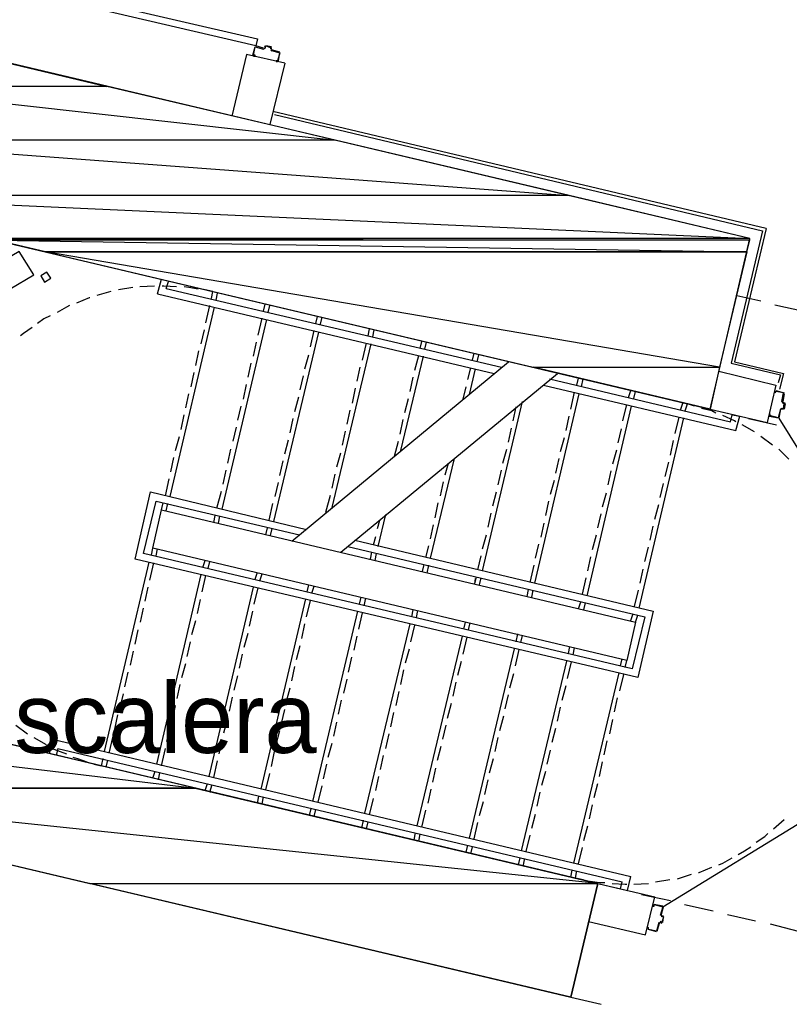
# Model space of a CAD drawing. Header units: feet. Extents: x -79 to 198, y -22 to 181.
# Tile 547 of 656: x 34 to 47, y 117 to 134. Entities that reach past the tile are written whole.
import ezdxf
from ezdxf.enums import TextEntityAlignment as Align

# ---------------------------------------------------------------- set-up
doc = ezdxf.new("R2010")
doc.units = ezdxf.units.FT
for name, color, linetype in [('A-LINEA', 7, 'CONTINUOUS'), ('A-MURO-CONCRETO', 8, 'CONTINUOUS'), ('A-NOMBRE-ESPACIO', 2, 'CONTINUOUS')]:
    doc.layers.add(name, color=color, linetype=linetype)

msp = doc.modelspace()

# ---------------------------------------------------------------- linework, layer by layer
at = {"layer": 'A-LINEA'}
for p, q in [((38.2133, 133.4178), (38.08, 133.4578)), ((38.2133, 133.4311), (38.2133, 133.4311)), ((38.2154, 133.405), (38.2395, 133.4198)), ((38.24, 133.4578), (38.2267, 133.4311)), ((38.3333, 133.4311), (38.3333, 133.4311)), ((38.3339, 133.389), (38.3487, 133.365)), ((38.3467, 133.4044), (38.3467, 133.4311)), ((38.04, 133.2978), (38.04, 133.2978)), ((38.5733, 133.1644), (38.32, 132.1111)), ((38.4533, 133.2044), (38.4533, 133.2044)), ((46.8133, 130.3378), (38.3733, 132.3378)), ((46.8133, 130.3378), (46.2667, 128.0578)), ((36.4, 129.2178), (36.4667, 129.4711)), ((36.4, 129.2178), (36.4667, 129.4711)), ((35.9733, 129.3244), (35.7333, 129.2844)), ((35.9733, 129.3244), (35.7333, 129.2844)), ((36.3467, 129.3511), (36.0933, 129.3378)), ((36.3467, 129.3511), (36.0933, 129.3378)), ((36.5467, 129.3111), (36.5867, 129.4311)), ((36.5467, 129.3111), (36.5867, 129.4311)), ((36.5467, 129.3111), (42.28, 127.9644)), ((36.5467, 129.3111), (42.28, 127.9644)), ((35.6, 129.2578), (35.36, 129.1911)), ((35.6, 129.2578), (35.36, 129.1911)), ((36.4, 129.2178), (42.16, 127.8578)), ((36.4, 129.2178), (42.16, 127.8578)), ((37.3467, 129.2578), (37.2133, 129.2844)), ((37.3467, 129.2578), (37.2133, 129.2844)), ((37.32, 129.1378), (37.3467, 129.2578)), ((37.32, 129.1378), (37.3467, 129.2578)), ((37.4, 129.1111), (37.4267, 129.2311)), ((37.4, 129.1111), (37.4267, 129.2311)), ((46.3067, 129.1911), (46.72, 129.0978)), ((46.3067, 129.1911), (46.72, 129.0978)), ((36.6133, 125.7511), (37.3733, 128.9911)), ((36.6133, 125.7511), (37.3733, 128.9911)), ((37.2267, 128.7244), (37.2933, 129.0178)), ((37.2267, 128.7244), (37.2933, 129.0178)), ((38.2133, 128.9244), (38.24, 129.0444)), ((38.2133, 128.9244), (38.24, 129.0444)), ((38.2933, 128.8978), (38.32, 129.0178)), ((38.2933, 128.8978), (38.32, 129.0178)), ((46.96, 129.0311), (47.4533, 128.9244)), ((46.96, 129.0311), (47.4533, 128.9244)), ((38.12, 128.5111), (38.1867, 128.8044)), ((38.12, 128.5111), (38.1867, 128.8044)), ((39.1067, 128.7111), (39.1333, 128.8311)), ((39.1067, 128.7111), (39.1333, 128.8311)), ((39.1867, 128.6978), (39.2133, 128.8178)), ((39.1867, 128.6978), (39.2133, 128.8178)), ((37.5067, 125.5378), (38.2667, 128.7778)), ((37.5067, 125.5378), (38.2667, 128.7778)), ((40, 128.4978), (40.0267, 128.6178)), ((40, 128.4978), (40.0267, 128.6178)), ((37.1467, 128.3644), (37.2, 128.6044)), ((37.1467, 128.3644), (37.2, 128.6044)), ((38.3867, 125.3244), (39.16, 128.5644)), ((38.3867, 125.3244), (39.16, 128.5644)), ((39.0133, 128.3111), (39.08, 128.5911)), ((39.0133, 128.3111), (39.08, 128.5911)), ((40.08, 128.4844), (40.1067, 128.6044)), ((40.08, 128.4844), (40.1067, 128.6044)), ((38.04, 128.1511), (38.0933, 128.3911)), ((38.04, 128.1511), (38.0933, 128.3911)), ((39.3867, 125.5644), (40.0533, 128.3644)), ((39.3867, 125.5644), (40.0533, 128.3644)), ((39.9067, 128.0844), (39.9733, 128.3778)), ((39.9067, 128.0844), (39.9733, 128.3778)), ((40.8933, 128.2844), (40.92, 128.4044)), ((40.8933, 128.2844), (40.92, 128.4044)), ((40.9733, 128.2711), (41, 128.3911)), ((40.9733, 128.2711), (41, 128.3911)), ((37.0533, 127.9911), (37.1067, 128.2444)), ((37.0533, 127.9911), (37.1067, 128.2444)), ((38.92, 127.9378), (38.9867, 128.1778)), ((38.92, 127.9378), (38.9867, 128.1778)), ((40.56, 126.5378), (40.9467, 128.1511)), ((40.56, 126.5378), (40.9467, 128.1511)), ((40.8, 127.9111), (40.8667, 128.1644)), ((40.8, 127.9111), (40.8667, 128.1644)), ((41.7867, 128.0844), (41.8133, 128.2044)), ((41.7867, 128.0844), (41.8133, 128.2044)), ((41.8667, 128.0578), (41.8933, 128.1778)), ((41.8667, 128.0578), (41.8933, 128.1778)), ((37.9467, 127.7911), (38, 128.0311)), ((37.9467, 127.7911), (38, 128.0311)), ((38.6933, 124.9911), (42.4, 128.0578)), ((38.6933, 124.9911), (42.4, 128.0578)), ((39.8133, 127.7244), (39.8667, 127.9644)), ((39.8133, 127.7244), (39.8667, 127.9644)), ((41.7067, 127.7511), (41.76, 127.9511)), ((41.7067, 127.7511), (41.76, 127.9511)), ((46.2133, 128.0311), (47.0533, 127.8311)), ((36.9733, 127.6311), (37.0267, 127.8711)), ((36.9733, 127.6311), (37.0267, 127.8711)), ((38.84, 127.5778), (38.8933, 127.8178)), ((38.84, 127.5778), (38.8933, 127.8178)), ((39.5333, 124.8044), (43.24, 127.8578)), ((39.5333, 124.8044), (43.24, 127.8578)), ((40.72, 127.5511), (40.7733, 127.7911)), ((40.72, 127.5511), (40.7733, 127.7911)), ((41.7333, 127.4978), (41.84, 127.9378)), ((41.7333, 127.4978), (41.84, 127.9378)), ((43.5733, 127.6578), (43.6, 127.7778)), ((43.5733, 127.6578), (43.6, 127.7778)), ((46, 127.8978), (46.9733, 127.6578)), ((46, 127.8978), (46.9733, 127.6578)), ((47.0533, 127.8311), (47.0133, 127.6978)), ((37.8667, 127.4178), (37.92, 127.6711)), ((37.8667, 127.4178), (37.92, 127.6711)), ((41.6267, 127.4178), (41.68, 127.6311)), ((41.6267, 127.4178), (41.68, 127.6311)), ((43, 127.6578), (46.2933, 126.8844)), ((43, 127.6578), (46.2933, 126.8844)), ((43.1067, 127.7644), (46.2, 127.0311)), ((43.1067, 127.7644), (46.2, 127.0311)), ((43.6533, 127.6311), (43.68, 127.7644)), ((43.6533, 127.6311), (43.68, 127.7644)), ((46.9733, 127.6578), (46.8267, 127.0178)), ((46.9733, 127.6578), (46.8267, 127.0178)), ((36.88, 127.2711), (36.9333, 127.5111)), ((36.88, 127.2711), (36.9333, 127.5111)), ((38.7467, 127.2044), (38.8133, 127.4578)), ((38.7467, 127.2044), (38.8133, 127.4578)), ((39.7333, 127.3511), (39.7867, 127.6044)), ((39.7333, 127.3511), (39.7867, 127.6044)), ((42.8533, 124.2711), (43.6133, 127.5111)), ((42.8533, 124.2711), (43.6133, 127.5111)), ((43.4667, 127.2444), (43.5333, 127.5378)), ((43.4667, 127.2444), (43.5333, 127.5378)), ((44.4533, 127.4444), (44.4933, 127.5644)), ((44.4533, 127.4444), (44.4933, 127.5644)), ((44.5467, 127.4311), (44.5733, 127.5511)), ((44.5467, 127.4311), (44.5733, 127.5511)), ((46.9733, 127.5644), (47.12, 127.5244)), ((46.9733, 127.5644), (47.12, 127.5244)), ((46.9733, 127.5511), (46.9733, 127.5511)), ((46.9733, 127.5511), (46.9733, 127.5511)), ((47.1067, 127.5244), (47.1067, 127.5244)), ((47.1067, 127.5244), (47.1067, 127.5244)), ((37.7733, 127.0578), (37.8267, 127.2978)), ((37.7733, 127.0578), (37.8267, 127.2978)), ((40.6267, 127.1911), (40.6933, 127.4311)), ((40.6267, 127.1911), (40.6933, 127.4311)), ((41.96, 124.4844), (42.64, 127.3778)), ((41.96, 124.4844), (42.64, 127.3778)), ((42.48, 127.0444), (42.5333, 127.2844)), ((42.48, 127.0444), (42.5333, 127.2844)), ((43.7467, 124.0578), (44.5067, 127.2978)), ((43.7467, 124.0578), (44.5067, 127.2978)), ((44.36, 127.0444), (44.4267, 127.3244)), ((44.36, 127.0444), (44.4267, 127.3244)), ((45.3467, 127.2311), (45.3867, 127.3511)), ((45.3467, 127.2311), (45.3867, 127.3511)), ((45.4267, 127.2178), (45.4667, 127.3378)), ((45.4267, 127.2178), (45.4667, 127.3378)), ((45.5867, 127.2978), (45.4667, 127.3378)), ((45.5867, 127.2978), (45.4667, 127.3378)), ((47.0805, 127.3757), (47.0954, 127.3516)), ((47.0805, 127.3757), (47.0954, 127.3516)), ((47.0933, 127.3644), (47.1333, 127.3511)), ((47.0933, 127.3644), (47.1333, 127.3511)), ((47.12, 127.3378), (47.12, 127.3378)), ((47.1333, 127.3378), (47.12, 127.2444)), ((47.12, 127.3378), (47.12, 127.3378)), ((47.1333, 127.3378), (47.12, 127.2444)), ((36.8, 126.8978), (36.8533, 127.1511)), ((36.8, 126.8978), (36.8533, 127.1511)), ((39.64, 126.9911), (39.6933, 127.2311)), ((39.64, 126.9911), (39.6933, 127.2311)), ((43.3867, 126.8844), (43.44, 127.1244)), ((43.3867, 126.8844), (43.44, 127.1244)), ((45.2533, 126.8311), (45.32, 127.1111)), ((45.2533, 126.8311), (45.32, 127.1111)), ((45.8533, 127.2444), (46.2667, 127.1511)), ((45.8533, 127.2444), (46.8267, 127.0178)), ((45.8533, 127.2444), (46.2667, 127.1511)), ((45.8533, 127.2444), (46.8267, 127.0178)), ((46.2, 127.0311), (46.2267, 127.1511)), ((46.2, 127.0311), (46.2267, 127.1511)), ((46.2267, 127.1511), (46.36, 127.1244)), ((46.2267, 127.1511), (46.36, 127.1244)), ((46.2933, 126.8844), (46.36, 127.1244)), ((46.2933, 126.8844), (46.36, 127.1244)), ((47.0533, 127.2444), (47.0267, 127.0978)), ((47.0533, 127.2444), (47.0267, 127.0978)), ((47.0779, 127.2572), (47.0539, 127.2424)), ((47.0779, 127.2572), (47.0539, 127.2424)), ((47.1067, 127.2578), (47.1067, 127.2578)), ((47.1067, 127.2578), (47.1067, 127.2578)), ((37.6933, 126.6978), (37.7467, 126.9378)), ((37.6933, 126.6978), (37.7467, 126.9378)), ((38.6667, 126.8444), (38.72, 127.0844)), ((38.6667, 126.8444), (38.72, 127.0844)), ((40.5467, 126.8178), (40.6, 127.0711)), ((40.5467, 126.8178), (40.6, 127.0711)), ((44.64, 123.8444), (45.4, 127.0978)), ((44.64, 123.8444), (45.4, 127.0978)), ((46.6133, 126.8578), (46.4, 126.9778)), ((46.6133, 126.8578), (46.4, 126.9778)), ((46.5067, 127.0844), (46.9867, 126.9778)), ((46.5067, 127.0844), (46.9867, 126.9778)), ((47.0274, 127.09), (49.2642, 123.4848)), ((47.0274, 127.09), (49.2642, 123.4848)), ((36.7067, 126.5378), (36.7733, 126.7778)), ((36.7067, 126.5378), (36.7733, 126.7778)), ((39.56, 126.6311), (39.6133, 126.8711)), ((39.56, 126.6311), (39.6133, 126.8711)), ((42.4, 126.6844), (42.4533, 126.9244)), ((42.4, 126.6844), (42.4533, 126.9244)), ((43.2933, 126.5244), (43.36, 126.7644)), ((43.2933, 126.5244), (43.36, 126.7644)), ((44.28, 126.6711), (44.3333, 126.9111)), ((44.28, 126.6711), (44.3333, 126.9111)), ((46.92, 126.6311), (46.72, 126.7778)), ((46.92, 126.6311), (46.72, 126.7778)), ((38.5733, 126.4844), (38.64, 126.7244)), ((38.5733, 126.4844), (38.64, 126.7244)), ((40.4533, 126.4444), (40.52, 126.6978)), ((40.4533, 126.4444), (40.52, 126.6978)), ((45.1733, 126.4578), (45.2267, 126.7111)), ((45.1733, 126.4578), (45.2267, 126.7111)), ((37.6, 126.3244), (37.6533, 126.5644)), ((37.6, 126.3244), (37.6533, 126.5644)), ((39.4667, 126.2578), (39.5333, 126.4978)), ((39.4667, 126.2578), (39.5333, 126.4978)), ((42.3067, 126.3244), (42.3733, 126.5644)), ((42.3067, 126.3244), (42.3733, 126.5644)), ((44.1867, 126.3111), (44.2533, 126.5511)), ((44.1867, 126.3111), (44.2533, 126.5511)), ((47.2, 126.3911), (47.0267, 126.5644)), ((47.2, 126.3911), (47.0267, 126.5644)), ((36.6267, 126.1778), (36.68, 126.4178)), ((36.6267, 126.1778), (36.68, 126.4178)), ((38.4933, 126.1111), (38.5467, 126.3644)), ((38.4933, 126.1111), (38.5467, 126.3644)), ((41.0667, 124.6978), (41.48, 126.4044)), ((41.0667, 124.6978), (41.48, 126.4044)), ((41.32, 126.1244), (41.3733, 126.3244)), ((41.32, 126.1244), (41.3733, 126.3244)), ((43.2133, 126.1511), (43.2667, 126.4044)), ((43.2133, 126.1511), (43.2667, 126.4044)), ((45.08, 126.0978), (45.1467, 126.3378)), ((45.08, 126.0978), (45.1467, 126.3378)), ((37.52, 125.9644), (37.5733, 126.2044)), ((37.52, 125.9644), (37.5733, 126.2044)), ((39.3867, 125.8978), (39.44, 126.1378)), ((39.3867, 125.8978), (39.44, 126.1378)), ((42.2267, 125.9511), (42.28, 126.2044)), ((42.2267, 125.9511), (42.28, 126.2044)), ((44.1067, 125.9511), (44.16, 126.1911)), ((44.1067, 125.9511), (44.16, 126.1911)), ((36.5333, 125.7644), (36.6, 126.0578)), ((36.5333, 125.7644), (36.6, 126.0578)), ((38.4133, 125.7511), (38.4667, 125.9911)), ((38.4133, 125.7511), (38.4667, 125.9911)), ((41.24, 125.7644), (41.2933, 126.0044)), ((41.24, 125.7644), (41.2933, 126.0044)), ((43.12, 125.7911), (43.1867, 126.0311)), ((43.12, 125.7911), (43.1867, 126.0311)), ((45, 125.7378), (45.0533, 125.9778)), ((45, 125.7378), (45.0533, 125.9778)), ((37.4133, 125.5511), (37.4933, 125.8444)), ((37.4133, 125.5511), (37.4933, 125.8444)), ((39.28, 125.4844), (39.36, 125.7778)), ((39.28, 125.4844), (39.36, 125.7778)), ((42.1333, 125.5911), (42.2, 125.8311)), ((42.1333, 125.5911), (42.2, 125.8311)), ((44.0133, 125.5778), (44.08, 125.8178)), ((44.0133, 125.5778), (44.08, 125.8178)), ((36.4667, 125.5244), (36.4933, 125.6444)), ((36.4667, 125.5244), (36.4933, 125.6444)), ((36.5467, 125.5111), (36.5733, 125.6311)), ((36.5467, 125.5111), (36.5733, 125.6311)), ((38.3067, 125.3511), (38.3733, 125.6311)), ((38.3067, 125.3511), (38.3733, 125.6311)), ((41.1467, 125.3911), (41.2, 125.6444)), ((41.1467, 125.3911), (41.2, 125.6444)), ((43.04, 125.4311), (43.0933, 125.6711)), ((43.04, 125.4311), (43.0933, 125.6711)), ((44.9067, 125.3644), (44.9733, 125.6178)), ((44.9067, 125.3644), (44.9733, 125.6178)), ((37.36, 125.3111), (37.3867, 125.4311)), ((37.36, 125.3111), (37.3867, 125.4311)), ((37.44, 125.2978), (37.4667, 125.4178)), ((37.44, 125.2978), (37.4667, 125.4178)), ((40.1733, 124.8978), (40.3067, 125.4444)), ((40.1733, 124.8978), (40.3067, 125.4444)), ((42.0533, 125.2311), (42.1067, 125.4711)), ((42.0533, 125.2311), (42.1067, 125.4711)), ((43.9333, 125.2178), (43.9867, 125.4578)), ((43.9333, 125.2178), (43.9867, 125.4578)), ((40.16, 125.2044), (40.2, 125.3511)), ((40.16, 125.2044), (40.2, 125.3511)), ((41.0667, 125.0311), (41.12, 125.2711)), ((41.0667, 125.0311), (41.12, 125.2711)), ((42.96, 125.0578), (43.0133, 125.2978)), ((42.96, 125.0578), (43.0133, 125.2978)), ((38.2533, 125.0978), (38.28, 125.2178)), ((38.2533, 125.0978), (38.28, 125.2178)), ((38.3333, 125.0844), (38.36, 125.2044)), ((38.3333, 125.0844), (38.36, 125.2044)), ((41.96, 124.8578), (42.0267, 125.0978)), ((41.96, 124.8578), (42.0267, 125.0978)), ((43.84, 124.8444), (43.9067, 125.0978)), ((43.84, 124.8444), (43.9067, 125.0978)), ((44.8267, 125.0044), (44.88, 125.2444)), ((44.8267, 125.0044), (44.88, 125.2444)), ((40.0933, 124.9244), (40.1333, 125.0711)), ((40.0933, 124.9244), (40.1333, 125.0711)), ((42.8667, 124.6978), (42.92, 124.9378)), ((42.8667, 124.6978), (42.92, 124.9378)), ((36.2933, 124.7511), (36.32, 124.8711)), ((36.2933, 124.7511), (36.32, 124.8711)), ((36.3733, 124.7378), (36.4, 124.8578)), ((36.3733, 124.7378), (36.4, 124.8578)), ((40.04, 124.6844), (40.0667, 124.8044)), ((40.04, 124.6844), (40.0667, 124.8044)), ((40.12, 124.6578), (40.1467, 124.7778)), ((40.12, 124.6578), (40.1467, 124.7778)), ((40.9867, 124.7111), (41.04, 124.9111)), ((40.9867, 124.7111), (41.04, 124.9111)), ((44.7333, 124.6444), (44.8, 124.8844)), ((44.7333, 124.6444), (44.8, 124.8844)), ((35.4933, 121.3911), (36.2533, 124.6311)), ((35.4933, 121.3911), (36.2533, 124.6311)), ((36.2667, 124.3244), (36.3333, 124.6178)), ((36.2667, 124.3244), (36.3333, 124.6178)), ((37.1733, 124.5378), (37.2133, 124.6578)), ((37.1733, 124.5378), (37.2133, 124.6578)), ((37.2667, 124.5244), (37.2933, 124.6444)), ((37.2667, 124.5244), (37.2933, 124.6444)), ((40.9333, 124.4711), (40.96, 124.5911)), ((40.9333, 124.4711), (40.96, 124.5911)), ((41.0133, 124.4444), (41.04, 124.5778)), ((41.0133, 124.4444), (41.04, 124.5778)), ((41.88, 124.4978), (41.9333, 124.7378)), ((41.88, 124.4978), (41.9333, 124.7378)), ((42.7733, 124.2844), (42.84, 124.5778)), ((42.7733, 124.2844), (42.84, 124.5778)), ((43.76, 124.4844), (43.8133, 124.7244)), ((43.76, 124.4844), (43.8133, 124.7244)), ((36.3867, 121.1778), (37.1467, 124.4178)), ((36.3867, 121.1778), (37.1467, 124.4178)), ((38.0667, 124.3378), (38.1067, 124.4578)), ((38.0667, 124.3378), (38.1067, 124.4578)), ((38.1467, 124.3111), (38.1867, 124.4311)), ((38.1467, 124.3111), (38.1867, 124.4311)), ((44.6533, 124.2711), (44.7067, 124.5111)), ((44.6533, 124.2711), (44.7067, 124.5111)), ((37.16, 124.1244), (37.2267, 124.4044)), ((37.16, 124.1244), (37.2267, 124.4044)), ((38.96, 124.1244), (38.9867, 124.2444)), ((38.96, 124.1244), (38.9867, 124.2444)), ((41.8267, 124.2578), (41.8533, 124.3778)), ((41.8267, 124.2578), (41.8533, 124.3778)), ((41.8267, 124.2578), (41.84, 124.3511)), ((41.8267, 124.2578), (41.84, 124.3511)), ((41.9067, 124.2444), (41.9333, 124.3644)), ((41.9067, 124.2444), (41.9333, 124.3644)), ((43.6667, 124.0844), (43.7333, 124.3644)), ((43.6667, 124.0844), (43.7333, 124.3644)), ((36.1867, 123.9644), (36.24, 124.2044)), ((36.1867, 123.9644), (36.24, 124.2044)), ((37.28, 120.9644), (38.04, 124.2044)), ((37.28, 120.9644), (38.04, 124.2044)), ((38.0533, 123.9111), (38.12, 124.1911)), ((38.0533, 123.9111), (38.12, 124.1911)), ((39.04, 124.0978), (39.08, 124.2178)), ((39.04, 124.0978), (39.08, 124.2178)), ((42.72, 124.0444), (42.7467, 124.1644)), ((42.72, 124.0444), (42.7467, 124.1644)), ((42.8, 124.0311), (42.8267, 124.1511)), ((42.8, 124.0311), (42.8267, 124.1511)), ((44.56, 123.8711), (44.6267, 124.1511)), ((44.56, 123.8711), (44.6267, 124.1511)), ((37.08, 123.7511), (37.1333, 123.9911)), ((37.08, 123.7511), (37.1333, 123.9911)), ((38.1733, 120.7511), (38.9333, 124.0044)), ((38.1733, 120.7511), (38.9333, 124.0044)), ((38.9467, 123.6978), (39.0133, 123.9778)), ((38.9467, 123.6978), (39.0133, 123.9778)), ((39.8533, 123.9111), (39.88, 124.0311)), ((39.8533, 123.9111), (39.88, 124.0311)), ((39.9333, 123.8844), (39.96, 124.0178)), ((39.9333, 123.8844), (39.96, 124.0178)), ((43.6, 123.8311), (43.64, 123.9511)), ((43.6, 123.8311), (43.64, 123.9511)), ((43.6933, 123.8178), (43.72, 123.9378)), ((43.6933, 123.8178), (43.72, 123.9378)), ((36.1067, 123.6044), (36.16, 123.8444)), ((36.1067, 123.6044), (36.16, 123.8444)), ((37.9733, 123.5378), (38.0267, 123.7911)), ((37.9733, 123.5378), (38.0267, 123.7911)), ((39.0533, 120.5378), (39.8267, 123.7911)), ((39.0533, 120.5378), (39.8267, 123.7911)), ((39.84, 123.4844), (39.9067, 123.7644)), ((39.84, 123.4844), (39.9067, 123.7644)), ((40.7467, 123.6978), (40.7733, 123.8178)), ((40.7467, 123.6978), (40.7733, 123.8178)), ((40.8267, 123.6844), (40.8533, 123.8044)), ((40.8267, 123.6844), (40.8533, 123.8044)), ((44.4933, 123.6311), (44.5333, 123.7511)), ((44.4933, 123.6311), (44.5333, 123.7511)), ((36.9867, 123.3911), (37.0533, 123.6311)), ((36.9867, 123.3911), (37.0533, 123.6311)), ((38.8667, 123.3244), (38.92, 123.5778)), ((38.8667, 123.3244), (38.92, 123.5778)), ((39.9467, 120.3378), (40.72, 123.5778)), ((39.9467, 120.3378), (40.72, 123.5778)), ((41.64, 123.4844), (41.6667, 123.6044)), ((41.64, 123.4844), (41.6667, 123.6044)), ((41.72, 123.4711), (41.7467, 123.5911)), ((41.72, 123.4711), (41.7467, 123.5911)), ((44.5733, 123.6044), (44.6133, 123.7244)), ((44.5733, 123.6044), (44.6133, 123.7244)), ((36.0133, 123.2311), (36.0667, 123.4711)), ((36.0133, 123.2311), (36.0667, 123.4711)), ((37.88, 123.1778), (37.9467, 123.4178)), ((37.88, 123.1778), (37.9467, 123.4178)), ((40.7333, 123.2711), (40.8, 123.5511)), ((40.7333, 123.2711), (40.8, 123.5511)), ((42.5333, 123.2711), (42.56, 123.4044)), ((42.5333, 123.2711), (42.56, 123.4044)), ((36.9067, 123.0178), (36.96, 123.2711)), ((36.9067, 123.0178), (36.96, 123.2711)), ((39.76, 123.1244), (39.8133, 123.3644)), ((39.76, 123.1244), (39.8133, 123.3644)), ((40.84, 120.1244), (41.6133, 123.3644)), ((40.84, 120.1244), (41.6133, 123.3644)), ((41.6267, 123.0578), (41.6933, 123.3511)), ((41.6267, 123.0578), (41.6933, 123.3511)), ((42.6133, 123.2578), (42.64, 123.3778)), ((42.6133, 123.2578), (42.64, 123.3778)), ((35.9333, 122.8711), (35.9867, 123.1111)), ((35.9333, 122.8711), (35.9867, 123.1111)), ((38.7733, 122.9644), (38.84, 123.2044)), ((38.7733, 122.9644), (38.84, 123.2044)), ((40.64, 122.9111), (40.7067, 123.1511)), ((40.64, 122.9111), (40.7067, 123.1511)), ((41.7333, 119.9111), (42.5067, 123.1511)), ((41.7333, 119.9111), (42.5067, 123.1511)), ((42.52, 122.8578), (42.5867, 123.1378)), ((42.52, 122.8578), (42.5867, 123.1378)), ((43.4267, 123.0711), (43.4533, 123.1911)), ((43.4267, 123.0711), (43.4533, 123.1911)), ((43.5067, 123.0444), (43.5333, 123.1644)), ((43.5067, 123.0444), (43.5333, 123.1644)), ((36.8133, 122.6578), (36.88, 122.8978)), ((36.8133, 122.6578), (36.88, 122.8978)), ((37.8, 122.8178), (37.8533, 123.0578)), ((37.8, 122.8178), (37.8533, 123.0578)), ((39.6667, 122.7511), (39.72, 123.0044)), ((39.6667, 122.7511), (39.72, 123.0044)), ((41.5333, 122.6978), (41.6, 122.9378)), ((41.5333, 122.6978), (41.6, 122.9378)), ((42.6267, 119.6978), (43.4, 122.9378)), ((42.6267, 119.6978), (43.4, 122.9378)), ((43.4133, 122.6444), (43.48, 122.9244)), ((43.4133, 122.6444), (43.48, 122.9244)), ((44.32, 122.8578), (44.3467, 122.9778)), ((44.32, 122.8578), (44.3467, 122.9778)), ((44.4, 122.8311), (44.4267, 122.9511)), ((44.4, 122.8311), (44.4267, 122.9511)), ((35.84, 122.4978), (35.8933, 122.7511)), ((35.84, 122.4978), (35.8933, 122.7511)), ((38.6933, 122.6044), (38.7467, 122.8444)), ((38.6933, 122.6044), (38.7467, 122.8444)), ((40.56, 122.5378), (40.6133, 122.7911)), ((40.56, 122.5378), (40.6133, 122.7911)), ((42.4267, 122.4844), (42.4933, 122.7244)), ((42.4267, 122.4844), (42.4933, 122.7244)), ((43.52, 119.4844), (44.2933, 122.7378)), ((43.52, 119.4844), (44.2933, 122.7378)), ((37.7067, 122.4444), (37.7733, 122.6844)), ((37.7067, 122.4444), (37.7733, 122.6844)), ((39.5867, 122.3911), (39.64, 122.6311)), ((39.5867, 122.3911), (39.64, 122.6311)), ((41.4533, 122.3378), (41.5067, 122.5778)), ((41.4533, 122.3378), (41.5067, 122.5778)), ((44.3067, 122.4311), (44.3733, 122.7111)), ((44.3067, 122.4311), (44.3733, 122.7111)), ((36.7333, 122.2978), (36.7867, 122.5378)), ((36.7333, 122.2978), (36.7867, 122.5378)), ((38.6, 122.2311), (38.6667, 122.4844)), ((38.6, 122.2311), (38.6667, 122.4844)), ((40.48, 122.1778), (40.5333, 122.4178)), ((40.48, 122.1778), (40.5333, 122.4178)), ((43.32, 122.2711), (43.3867, 122.5244)), ((43.32, 122.2711), (43.3867, 122.5244)), ((35.76, 122.1378), (35.8133, 122.3778)), ((35.76, 122.1378), (35.8133, 122.3778)), ((37.6267, 122.0844), (37.68, 122.3244)), ((37.6267, 122.0844), (37.68, 122.3244)), ((39.4933, 122.0311), (39.5467, 122.2711)), ((39.4933, 122.0311), (39.5467, 122.2711)), ((42.3467, 122.1244), (42.4, 122.3644)), ((42.3467, 122.1244), (42.4, 122.3644)), ((44.2133, 122.0711), (44.2667, 122.3111)), ((44.2133, 122.0711), (44.2667, 122.3111)), ((36.6533, 121.9244), (36.7067, 122.1778)), ((36.6533, 121.9244), (36.7067, 122.1778)), ((38.52, 121.8711), (38.5733, 122.1111)), ((38.52, 121.8711), (38.5733, 122.1111)), ((40.3867, 121.8178), (40.44, 122.0578)), ((40.3867, 121.8178), (40.44, 122.0578)), ((41.36, 121.9644), (41.4267, 122.2178)), ((41.36, 121.9644), (41.4267, 122.2178)), ((43.24, 121.9111), (43.2933, 122.1511)), ((43.24, 121.9111), (43.2933, 122.1511)), ((35.6667, 121.7778), (35.72, 122.0178)), ((35.6667, 121.7778), (35.72, 122.0178)), ((37.5333, 121.7111), (37.6, 121.9644)), ((37.5333, 121.7111), (37.6, 121.9644)), ((39.4133, 121.6578), (39.4667, 121.8978)), ((39.4133, 121.6578), (39.4667, 121.8978)), ((42.2533, 121.7511), (42.32, 122.0044)), ((42.2533, 121.7511), (42.32, 122.0044)), ((44.1333, 121.6978), (44.1867, 121.9378)), ((44.1333, 121.6978), (44.1867, 121.9378)), ((33.9733, 121.8444), (34.1733, 121.6978)), ((33.9733, 121.8444), (34.1733, 121.6978)), ((36.56, 121.5644), (36.6133, 121.8044)), ((36.56, 121.5644), (36.6133, 121.8044)), ((38.4267, 121.5111), (38.4933, 121.7511)), ((38.4267, 121.5111), (38.4933, 121.7511)), ((41.28, 121.6044), (41.3333, 121.8444)), ((41.28, 121.6044), (41.3333, 121.8444)), ((43.1467, 121.5511), (43.2133, 121.7911)), ((43.1467, 121.5511), (43.2133, 121.7911)), ((34.28, 121.6311), (34.4933, 121.5111)), ((34.28, 121.6311), (34.4933, 121.5111)), ((34.6, 121.6044), (34.5467, 121.3511)), ((34.6, 121.6044), (34.5467, 121.3511)), ((34.6, 121.6044), (44.4933, 119.2578)), ((34.6, 121.6044), (44.4933, 119.2578)), ((35.5733, 121.3644), (35.64, 121.6578)), ((35.5733, 121.3644), (35.64, 121.6578)), ((37.4533, 121.3511), (37.5067, 121.5911)), ((37.4533, 121.3511), (37.5067, 121.5911)), ((40.3067, 121.4444), (40.36, 121.6978)), ((40.3067, 121.4444), (40.36, 121.6978)), ((42.1733, 121.3911), (42.2267, 121.6311)), ((42.1733, 121.3911), (42.2267, 121.6311)), ((44.04, 121.3378), (44.0933, 121.5778)), ((44.04, 121.3378), (44.0933, 121.5778)), ((34.6933, 121.4444), (34.6667, 121.3244)), ((34.6933, 121.4444), (34.6667, 121.3244)), ((34.6933, 121.4444), (44.3467, 119.1644)), ((34.6933, 121.4444), (44.3467, 119.1644)), ((36.4667, 121.1511), (36.5333, 121.4444)), ((36.4667, 121.1511), (36.5333, 121.4444)), ((38.3467, 121.1378), (38.4, 121.3911)), ((38.3467, 121.1378), (38.4, 121.3911)), ((39.32, 121.2978), (39.3867, 121.5378)), ((39.32, 121.2978), (39.3867, 121.5378)), ((41.1867, 121.2444), (41.2533, 121.4844)), ((41.1867, 121.2444), (41.2533, 121.4844)), ((43.0667, 121.1778), (43.12, 121.4178)), ((43.0667, 121.1778), (43.12, 121.4178)), ((35.44, 121.1511), (35.4667, 121.2711)), ((35.44, 121.1511), (35.4667, 121.2711)), ((35.52, 121.1244), (35.5467, 121.2444)), ((35.52, 121.1244), (35.5467, 121.2444)), ((37.36, 120.9511), (37.4267, 121.2311)), ((37.36, 120.9511), (37.4267, 121.2311)), ((40.2133, 121.0844), (40.2667, 121.3244)), ((40.2133, 121.0844), (40.2667, 121.3244)), ((42.08, 121.0311), (42.1467, 121.2711)), ((42.08, 121.0311), (42.1467, 121.2711)), ((43.96, 120.9644), (44.0133, 121.2178)), ((43.96, 120.9644), (44.0133, 121.2178)), ((35.3067, 121.1778), (35.44, 121.1511)), ((35.3067, 121.1778), (35.44, 121.1511)), ((36.32, 120.9378), (36.36, 121.0578)), ((36.32, 120.9378), (36.36, 121.0578)), ((39.24, 120.9244), (39.2933, 121.1778)), ((39.24, 120.9244), (39.2933, 121.1778)), ((41.1067, 120.8711), (41.16, 121.1111)), ((41.1067, 120.8711), (41.16, 121.1111)), ((42.9733, 120.8178), (43.04, 121.0578)), ((42.9733, 120.8178), (43.04, 121.0578)), ((36.4133, 120.9111), (36.44, 121.0311)), ((36.4133, 120.9111), (36.44, 121.0311)), ((38.2533, 120.7378), (38.32, 121.0178)), ((38.2533, 120.7378), (38.32, 121.0178)), ((40.1333, 120.7244), (40.1867, 120.9644)), ((40.1333, 120.7244), (40.1867, 120.9644)), ((42, 120.6578), (42.0533, 120.9111)), ((42, 120.6578), (42.0533, 120.9111)), ((48.6558, 120.9507), (45.0408, 118.73)), ((48.6558, 120.9507), (45.0408, 118.73)), ((37.2133, 120.7244), (37.2533, 120.8444)), ((37.2133, 120.7244), (37.2533, 120.8444)), ((37.2933, 120.6978), (37.3333, 120.8311)), ((37.2933, 120.6978), (37.3333, 120.8311)), ((39.1467, 120.5244), (39.2133, 120.8044)), ((39.1467, 120.5244), (39.2133, 120.8044)), ((41.0267, 120.5111), (41.08, 120.7511)), ((41.0267, 120.5111), (41.08, 120.7511)), ((43.8667, 120.6044), (43.9333, 120.8444)), ((43.8667, 120.6044), (43.9333, 120.8444)), ((38.1067, 120.5111), (38.1333, 120.6311)), ((38.1067, 120.5111), (38.1333, 120.6311)), ((38.1867, 120.4978), (38.2133, 120.6178)), ((38.1867, 120.4978), (38.2133, 120.6178)), ((40.0267, 120.3111), (40.0933, 120.5911)), ((40.0267, 120.3111), (40.0933, 120.5911)), ((41.9067, 120.2978), (41.9733, 120.5378)), ((41.9067, 120.2978), (41.9733, 120.5378)), ((42.8933, 120.4578), (42.9467, 120.6978)), ((42.8933, 120.4578), (42.9467, 120.6978)), ((39, 120.2978), (39.0267, 120.4178)), ((39, 120.2978), (39.0267, 120.4178)), ((39.08, 120.2844), (39.1067, 120.4044)), ((39.08, 120.2844), (39.1067, 120.4044)), ((40.92, 120.0978), (40.9867, 120.3911)), ((40.92, 120.0978), (40.9867, 120.3911)), ((43.7867, 120.2444), (43.84, 120.4844)), ((43.7867, 120.2444), (43.84, 120.4844)), ((39.8933, 120.0844), (39.92, 120.2178)), ((39.8933, 120.0844), (39.92, 120.2178)), ((42.8, 120.0844), (42.8667, 120.3244)), ((42.8, 120.0844), (42.8667, 120.3244)), ((46.9333, 120.0711), (47.12, 120.2311)), ((46.9333, 120.0711), (47.12, 120.2311)), ((39.9733, 120.0711), (40, 120.1911)), ((39.9733, 120.0711), (40, 120.1911)), ((41.8133, 119.8978), (41.88, 120.1778)), ((41.8133, 119.8978), (41.88, 120.1778)), ((43.6933, 119.8711), (43.76, 120.1244)), ((43.6933, 119.8711), (43.76, 120.1244)), ((40.7867, 119.8844), (40.8133, 120.0044)), ((40.7867, 119.8844), (40.8133, 120.0044)), ((40.8667, 119.8578), (40.8933, 119.9778)), ((40.8667, 119.8578), (40.8933, 119.9778)), ((42.7067, 119.6844), (42.7733, 119.9644)), ((42.7067, 119.6844), (42.7733, 119.9644)), ((41.68, 119.6711), (41.7067, 119.7911)), ((41.68, 119.6711), (41.7067, 119.7911)), ((41.76, 119.6444), (41.7867, 119.7644)), ((41.76, 119.6444), (41.7867, 119.7644)), ((43.6, 119.4711), (43.6667, 119.7511)), ((43.6, 119.4711), (43.6667, 119.7511)), ((42.5733, 119.4578), (42.6, 119.5778)), ((42.5733, 119.4578), (42.6, 119.5778)), ((42.6533, 119.4311), (42.68, 119.5644)), ((42.6533, 119.4311), (42.68, 119.5644)), ((43.4667, 119.2444), (43.4933, 119.3644)), ((43.4667, 119.2444), (43.4933, 119.3644)), ((43.5467, 119.2311), (43.5733, 119.3511)), ((43.5467, 119.2311), (43.5733, 119.3511)), ((43.5467, 119.2311), (43.68, 119.2044)), ((43.5467, 119.2311), (43.68, 119.2044)), ((44.44, 119.0178), (44.4933, 119.2578)), ((44.44, 119.0178), (44.4933, 119.2578)), ((44.92, 119.1644), (45.16, 119.2044)), ((44.92, 119.1644), (45.16, 119.2044)), ((45.2933, 119.2178), (45.5333, 119.2978)), ((45.2933, 119.2178), (45.5333, 119.2978)), ((43.9333, 119.1378), (44.9067, 118.9111)), ((43.9333, 119.1378), (44.44, 119.0178)), ((43.9333, 119.1378), (44.9067, 118.9111)), ((43.9333, 119.1378), (44.44, 119.0178)), ((44.32, 119.0444), (44.3467, 119.1644)), ((44.32, 119.0444), (44.3467, 119.1644)), ((44.5467, 119.1244), (44.8, 119.1378)), ((44.5467, 119.1244), (44.8, 119.1378)), ((44.68, 118.9511), (45.1733, 118.8444)), ((44.68, 118.9511), (45.1733, 118.8444)), ((44.7467, 118.2578), (44.9067, 118.9111)), ((44.7467, 118.2578), (44.9067, 118.9111)), ((45.0133, 118.5911), (45.0533, 118.7378)), ((45.0133, 118.5911), (45.0533, 118.7378)), ((45.04, 118.7378), (45.04, 118.7378)), ((45.04, 118.7378), (45.04, 118.7378)), ((45.4133, 118.7778), (45.9067, 118.6711)), ((45.4133, 118.7778), (45.9067, 118.6711)), ((45.0139, 118.589), (45.0287, 118.565)), ((45.0139, 118.589), (45.0287, 118.565)), ((45.0267, 118.5911), (45.0267, 118.5911)), ((45.0267, 118.5911), (45.0267, 118.5911)), ((45.0533, 118.5778), (45.0267, 118.5778)), ((45.0533, 118.5778), (45.0267, 118.5778)), ((46.1467, 118.6044), (46.6267, 118.4978)), ((46.1467, 118.6044), (46.6267, 118.4978)), ((43.7733, 118.4844), (44.7467, 118.2578)), ((43.7733, 118.4844), (44.7467, 118.2578)), ((44.9979, 118.4706), (44.9739, 118.4557)), ((44.9979, 118.4706), (44.9739, 118.4557)), ((45, 118.4711), (45.0267, 118.4578)), ((45, 118.4711), (45.0267, 118.4578)), ((45.0267, 118.4711), (45.0267, 118.4711)), ((45.0267, 118.4711), (45.0267, 118.4711)), ((46.88, 118.4444), (47.36, 118.3244)), ((46.88, 118.4444), (47.36, 118.3244)), ((44.9333, 118.3244), (44.9333, 118.3244)), ((44.9333, 118.3244), (44.9333, 118.3244)), ((43.4667, 117.1911), (43.9867, 117.0711)), ((43.4667, 117.1911), (43.9867, 117.0711))]:
    msp.add_line(p, q, dxfattribs=at)
for points in [[(38.08, 133.4578), (35.16, 134.1378), (35.1867, 134.2578), (38.1067, 133.5778), (38.08, 133.4578)], [(43.4667, 117.1911), (43.9333, 119.1378), (31.7067, 122.0311), (33.6267, 130.1378), (45.8533, 127.2444), (46.5333, 130.1644), (31.72, 133.6711)], [(43.4667, 117.1911), (43.9333, 119.1378), (31.7067, 122.0311), (33.6267, 130.1378), (45.8533, 127.2444), (46.5333, 130.1644), (31.72, 133.6711)], [(38.0267, 133.2978), (38.0667, 133.4444), (38.0667, 133.4444)], [(38.04, 133.2844), (38.0667, 133.2844), (38.0667, 133.2978), (38.04, 133.2978), (38.0667, 133.4444), (38.2133, 133.4044)], [(38.24, 133.4178), (38.2533, 133.4578), (38.3333, 133.4311), (38.3333, 133.4044)], [(38.3467, 133.4444), (38.2533, 133.4578), (38.2533, 133.4578)], [(38.4933, 133.3511), (38.3467, 133.3911), (38.3467, 133.3911)], [(38.3467, 133.3778), (38.4933, 133.3378), (38.4533, 133.2044), (38.4267, 133.2044), (38.4267, 133.1911), (38.4533, 133.1911)], [(38.4667, 133.2044), (38.4933, 133.3378), (38.4933, 133.3378)], [(38.5733, 133.1644), (37.92, 133.3111), (37.6667, 132.2578)], [(38.4, 132.2844), (46.7467, 130.2978), (46.2133, 128.0311)], [(34.2842, 129.5462), (34.0285, 129.9423), (33.6225, 129.7027), (33.8781, 129.3066), (34.2842, 129.5462)], [(34.2842, 129.5462), (34.0285, 129.9423), (33.6225, 129.7027), (33.8781, 129.3066), (34.2842, 129.5462)], [(34.571, 129.4845), (34.5066, 129.5888), (34.4023, 129.5244), (34.4667, 129.4201), (34.571, 129.4845)], [(34.571, 129.4845), (34.5066, 129.5888), (34.4023, 129.5244), (34.4667, 129.4201), (34.571, 129.4845)], [(36.72, 129.3378), (36.5067, 129.3511), (36.48, 129.3511)], [(36.72, 129.3378), (36.5067, 129.3511), (36.48, 129.3511)], [(37.0933, 129.2978), (36.9333, 129.3244), (36.8533, 129.3378)], [(37.0933, 129.2978), (36.9333, 129.3244), (36.8533, 129.3378)], [(35.24, 129.1511), (35.2267, 129.1511), (35.0133, 129.0578)], [(35.24, 129.1511), (35.2267, 129.1511), (35.0133, 129.0578)], [(34.8933, 129.0178), (34.84, 128.9911), (34.68, 128.8978)], [(34.8933, 129.0178), (34.84, 128.9911), (34.68, 128.8978)], [(34.56, 128.8444), (34.4533, 128.7911), (34.3467, 128.7111)], [(34.56, 128.8444), (34.4533, 128.7911), (34.3467, 128.7111)], [(34.2533, 128.6444), (34.1067, 128.5378), (34.0533, 128.4978)], [(34.2533, 128.6444), (34.1067, 128.5378), (34.0533, 128.4978)], [(46.2667, 128.0578), (47.1067, 127.8578), (47.04, 127.5911)], [(47.08, 127.3778), (47.1067, 127.5244), (46.9733, 127.5511), (46.96, 127.5244), (46.96, 127.5511)], [(47.08, 127.3778), (47.1067, 127.5244), (46.9733, 127.5511), (46.96, 127.5244), (46.96, 127.5511)], [(47.12, 127.5111), (47.0933, 127.3778), (47.0933, 127.3778)], [(47.12, 127.5111), (47.0933, 127.3778), (47.0933, 127.3778)], [(47.08, 127.2578), (47.1067, 127.2578), (47.12, 127.3378), (47.0933, 127.3511)], [(47.08, 127.2578), (47.1067, 127.2578), (47.12, 127.3378), (47.0933, 127.3511)], [(45.9467, 127.1778), (45.88, 127.2178), (45.7067, 127.2578)], [(45.9467, 127.1778), (45.88, 127.2178), (45.7067, 127.2578)], [(46.2933, 127.0311), (46.2667, 127.0444), (46.0667, 127.1378)], [(46.2933, 127.0311), (46.2667, 127.0444), (46.0667, 127.1378)], [(47.0533, 127.2444), (47.0133, 127.0978), (46.8667, 127.1378), (46.88, 127.1644), (46.8667, 127.1644), (46.8667, 127.1378), (46.8667, 127.1378)], [(47.0533, 127.2444), (47.0133, 127.0978), (46.8667, 127.1378), (46.88, 127.1644), (46.8667, 127.1644), (46.8667, 127.1378), (46.8667, 127.1378)], [(46.8667, 127.1244), (47.0133, 127.0978), (47.0133, 127.0978)], [(46.8667, 127.1244), (47.0133, 127.0978), (47.0133, 127.0978)], [(47.1067, 127.2444), (47.0667, 127.2444), (47.0667, 127.2444)], [(47.1067, 127.2444), (47.0667, 127.2444), (47.0667, 127.2444)], [(39.7733, 125.0044), (44.88, 123.7911), (44.6133, 122.6578), (36.0133, 124.6844), (36.28, 125.8311), (38.9467, 125.1911)], [(39.7733, 125.0044), (44.88, 123.7911), (44.6133, 122.6578), (36.0133, 124.6844), (36.28, 125.8311), (38.9467, 125.1911)], [(39.6533, 124.8978), (44.7333, 123.6978), (44.52, 122.8044), (36.16, 124.7778), (36.3733, 125.6711), (38.8267, 125.0978)], [(39.6533, 124.8978), (44.7333, 123.6978), (44.52, 122.8044), (36.16, 124.7778), (36.3733, 125.6711), (38.8267, 125.0978)], [(36.32, 124.8711), (36.4667, 125.5244), (44.5733, 123.6044), (44.4267, 122.9511), (36.32, 124.8711)], [(36.32, 124.8711), (36.4667, 125.5244), (44.5733, 123.6044), (44.4267, 122.9511), (36.32, 124.8711)], [(34.6, 121.4444), (34.6267, 121.4311), (34.84, 121.3511)], [(34.6, 121.4444), (34.6267, 121.4311), (34.84, 121.3511)], [(34.9467, 121.2978), (35.0267, 121.2711), (35.1867, 121.2178)], [(34.9467, 121.2978), (35.0267, 121.2711), (35.1867, 121.2178)], [(28.36, 120.7644), (43.4667, 117.1911), (43.9333, 119.1378)], [(28.36, 120.7644), (43.4667, 117.1911), (43.9333, 119.1378)], [(46.64, 119.8444), (46.7867, 119.9378), (46.84, 119.9911)], [(46.64, 119.8444), (46.7867, 119.9378), (46.84, 119.9911)], [(46.3333, 119.6311), (46.44, 119.6978), (46.5467, 119.7644)], [(46.3333, 119.6311), (46.44, 119.6978), (46.5467, 119.7644)], [(46, 119.4578), (46.0667, 119.4844), (46.2267, 119.5778)], [(46, 119.4578), (46.0667, 119.4844), (46.2267, 119.5778)], [(45.6533, 119.3244), (45.6667, 119.3244), (45.88, 119.4178)], [(45.6533, 119.3244), (45.6667, 119.3244), (45.88, 119.4178)], [(43.8, 119.1778), (43.96, 119.1511), (44.0533, 119.1511)], [(43.8, 119.1778), (43.96, 119.1511), (44.0533, 119.1511)], [(44.1733, 119.1378), (44.4, 119.1244), (44.4267, 119.1244)], [(44.1733, 119.1378), (44.4, 119.1244), (44.4267, 119.1244)], [(44.88, 118.7778), (44.88, 118.7511), (44.8933, 118.7511), (44.8933, 118.7778), (45.04, 118.7378), (45, 118.5911)], [(44.88, 118.7778), (44.88, 118.7511), (44.8933, 118.7511), (44.8933, 118.7778), (45.04, 118.7378), (45, 118.5911)], [(45.04, 118.7511), (44.8933, 118.7778), (44.8933, 118.7778)], [(45.04, 118.7511), (44.8933, 118.7778), (44.8933, 118.7778)], [(45.0133, 118.5778), (45.0533, 118.5644), (45.0267, 118.4711), (45, 118.4844)], [(45.0133, 118.5778), (45.0533, 118.5644), (45.0267, 118.4711), (45, 118.4844)], [(45.04, 118.4711), (45.0533, 118.5644), (45.0533, 118.5644)], [(45.04, 118.4711), (45.0533, 118.5644), (45.0533, 118.5644)], [(44.9733, 118.4711), (44.9333, 118.3244), (44.8, 118.3511), (44.8, 118.3778), (44.7867, 118.3911), (44.7867, 118.3644)], [(44.9733, 118.4711), (44.9333, 118.3244), (44.8, 118.3511), (44.8, 118.3778), (44.7867, 118.3911), (44.7867, 118.3644)], [(44.9333, 118.3111), (44.8, 118.3511), (44.8, 118.3511)], [(44.9333, 118.3111), (44.8, 118.3511), (44.8, 118.3511)], [(44.9467, 118.3244), (44.9867, 118.4578), (44.9867, 118.4578)], [(44.9467, 118.3244), (44.9867, 118.4578), (44.9867, 118.4578)]]:
    msp.add_lwpolyline(points, dxfattribs=at)
at = {"layer": 'A-MURO-CONCRETO'}
for points in [[(31.72, 133.6711), (35.5333, 132.7644), (31.2, 132.7644), (31.72, 133.6711), (31.72, 133.6711)], [(31.72, 133.6711), (35.5333, 132.7644), (31.2, 132.7644), (31.72, 133.6711), (31.72, 133.6711)], [(31.2, 132.7644), (39.44, 131.8444), (30.72, 131.8444), (31.2, 132.7644), (31.2, 132.7644)], [(31.2, 132.7644), (39.44, 131.8444), (30.72, 131.8444), (31.2, 132.7644), (31.2, 132.7644)], [(35.5333, 132.7644), (31.2, 132.7644), (39.44, 131.8444), (35.5333, 132.7644)], [(35.5333, 132.7644), (31.2, 132.7644), (39.44, 131.8444), (35.5333, 132.7644)], [(30.72, 131.8444), (43.44, 130.8978), (30.2933, 130.8978), (30.72, 131.8444), (30.72, 131.8444)], [(30.72, 131.8444), (43.44, 130.8978), (30.2933, 130.8978), (30.72, 131.8444), (30.72, 131.8444)], [(39.44, 131.8444), (30.72, 131.8444), (43.44, 130.8978), (39.44, 131.8444)], [(39.44, 131.8444), (30.72, 131.8444), (43.44, 130.8978), (39.44, 131.8444)], [(30.2933, 130.8978), (46.5333, 130.1644), (29.9867, 130.1644), (30.2933, 130.8978), (30.2933, 130.8978)], [(30.2933, 130.8978), (46.5333, 130.1644), (29.9867, 130.1644), (30.2933, 130.8978), (30.2933, 130.8978)], [(43.44, 130.8978), (30.2933, 130.8978), (46.5333, 130.1644), (43.44, 130.8978)], [(43.44, 130.8978), (30.2933, 130.8978), (46.5333, 130.1644), (43.44, 130.8978)], [(46.5333, 130.1644), (29.9867, 130.1644), (46.5333, 130.1378), (46.5333, 130.1644)], [(29.9867, 130.1644), (46.5333, 130.1378), (29.9867, 130.1378), (29.9867, 130.1644), (29.9867, 130.1644)], [(46.5333, 130.1644), (29.9867, 130.1644), (46.5333, 130.1378), (46.5333, 130.1644)], [(29.9867, 130.1644), (46.5333, 130.1378), (29.9867, 130.1378), (29.9867, 130.1644), (29.9867, 130.1644)], [(46.5333, 130.1378), (33.6267, 130.1378), (46.48, 129.9378), (46.5333, 130.1378)], [(33.6267, 130.1378), (46.48, 129.9378), (34.48, 129.9378), (33.6267, 130.1378), (33.6267, 130.1378)], [(46.5333, 130.1378), (33.6267, 130.1378), (46.48, 129.9378), (46.5333, 130.1378)], [(33.6267, 130.1378), (46.48, 129.9378), (34.48, 129.9378), (33.6267, 130.1378), (33.6267, 130.1378)], [(34.48, 129.9378), (42.8267, 127.9644), (46.0133, 127.9644), (34.48, 129.9378)], [(34.48, 129.9378), (46.48, 129.9378), (46.0133, 127.9644), (34.48, 129.9378), (34.48, 129.9378)], [(34.48, 129.9378), (42.8267, 127.9644), (46.0133, 127.9644), (34.48, 129.9378)], [(34.48, 129.9378), (46.48, 129.9378), (46.0133, 127.9644), (34.48, 129.9378), (34.48, 129.9378)], [(42.8267, 127.9644), (46.0133, 127.9644), (45.8533, 127.2444), (42.8267, 127.9644), (42.8267, 127.9644)], [(42.8267, 127.9644), (46.0133, 127.9644), (45.8533, 127.2444), (42.8267, 127.9644), (42.8267, 127.9644)], [(32.6533, 121.8044), (28.3467, 121.8044), (37.04, 120.7644), (32.6533, 121.8044)], [(28.3467, 121.8044), (37.04, 120.7644), (28.36, 120.7644), (28.3467, 121.8044), (28.3467, 121.8044)], [(32.6533, 121.8044), (28.3467, 121.8044), (37.04, 120.7644), (32.6533, 121.8044)], [(28.3467, 121.8044), (37.04, 120.7644), (28.36, 120.7644), (28.3467, 121.8044), (28.3467, 121.8044)], [(28.36, 120.7644), (35.24, 119.1378), (43.9333, 119.1378), (28.36, 120.7644)], [(28.36, 120.7644), (37.04, 120.7644), (43.9333, 119.1378), (28.36, 120.7644), (28.36, 120.7644)], [(28.36, 120.7644), (35.24, 119.1378), (43.9333, 119.1378), (28.36, 120.7644)], [(28.36, 120.7644), (37.04, 120.7644), (43.9333, 119.1378), (28.36, 120.7644), (28.36, 120.7644)], [(35.24, 119.1378), (43.9333, 119.1378), (43.4667, 117.1911), (35.24, 119.1378), (35.24, 119.1378)], [(35.24, 119.1378), (43.9333, 119.1378), (43.4667, 117.1911), (35.24, 119.1378), (35.24, 119.1378)]]:
    msp.add_lwpolyline(points, dxfattribs=at)

# ---------------------------------------------------------------- texts
at = {"layer": 'A-NOMBRE-ESPACIO'}
msp.add_text('Escalera', height=1.2, dxfattribs=at).set_placement((36, 121.3689), align=Align.CENTER)

doc.saveas('drawing.dxf')
